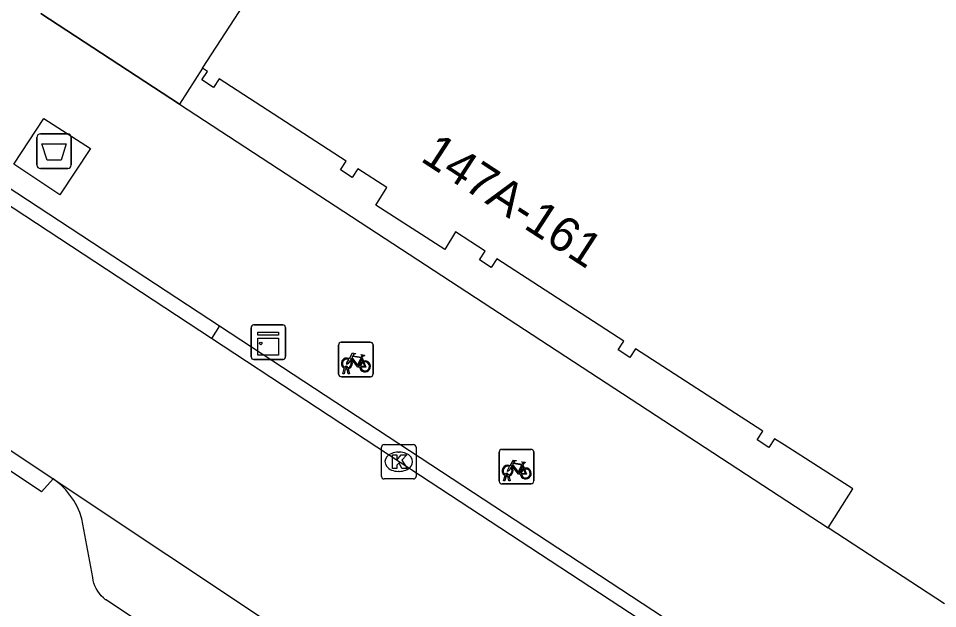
# Model space of a CAD drawing. Extents: x 159280 to 160375, y 384531 to 385872.
# Drawn here: x 160191.4 to 160218.04, y 384751.65 to 384768.76 of the extents above; entities that cross this region are included whole.
import ezdxf

# ---------------------------------------------------------------- set-up
doc = ezdxf.new("R2010")
doc.units = 0
for name, color, linetype in [('IMGEO_Afval_apart_plaats', 7, 'Continuous'), ('IMGEO_Fietsenrek', 7, 'Continuous'), ('IMGEO_Kast', 7, 'Continuous'), ('IMGEO_Kolk', 7, 'Continuous'), ('IMGEO_Pand', 7, 'Continuous'), ('IMGEO_Pand_nummerreeks', 7, 'Continuous'), ('IMGEO_Pand_overbouw', 7, 'Continuous'), ('IMGEO_Rijbaan_lokaal_open', 7, 'Continuous'), ('IMGEO_Voetpad_gesloten', 7, 'Continuous'), ('IMGEO_Voetpad_open', 7, 'Continuous')]:
    doc.layers.add(name, color=color, linetype=linetype)

msp = doc.modelspace()

# ---------------------------------------------------------------- linework, layer by layer
at = {"layer": 'IMGEO_Afval_apart_plaats'}
for p, q in [((160191.943, 384764.506), (160191.943, 384765.306)), ((160191.943, 384765.306), (160191.943, 384764.506)), ((160192.043, 384765.406), (160192.833, 384765.406)), ((160192.833, 384765.406), (160192.043, 384765.406)), ((160192.933, 384765.306), (160192.933, 384764.506)), ((160192.933, 384764.506), (160192.933, 384765.306)), ((160192.833, 384764.406), (160192.043, 384764.406)), ((160192.043, 384764.406), (160192.833, 384764.406))]:
    msp.add_line(p, q, dxfattribs=at)
msp.add_lwpolyline([(160192.086, 384765.12), (160192.79, 384765.12), (160192.641, 384764.65), (160192.235, 384764.65), (160192.086, 384765.12)], dxfattribs=at)
for centre, start, end in [((160192.043, 384765.306), 90, 180), ((160192.043, 384765.306), 90, 180), ((160192.833, 384765.306), 0, 90), ((160192.833, 384765.306), 360, 90), ((160192.043, 384764.506), 180, 270), ((160192.043, 384764.506), 180, 270), ((160192.833, 384764.506), 270, 0), ((160192.833, 384764.506), 270, 0)]:
    msp.add_arc(centre, 0.1, start, end, dxfattribs=at)
at = {"layer": 'IMGEO_Fietsenrek'}
for p, q in [((160200.682, 384758.442), (160200.682, 384759.283)), ((160200.682, 384759.283), (160200.682, 384758.442)), ((160200.757, 384759.367), (160201.598, 384759.367)), ((160201.598, 384759.367), (160200.757, 384759.367)), ((160201.682, 384759.292), (160201.682, 384758.451)), ((160201.682, 384758.451), (160201.682, 384759.292)), ((160201.369, 384758.916), (160201.405, 384758.821)), ((160200.809, 384758.451), (160200.848, 384758.611)), ((160200.878, 384758.599), (160200.843, 384758.451)), ((160200.92, 384758.623), (160200.919, 384758.627)), ((160200.961, 384758.451), (160200.927, 384758.593)), ((160200.951, 384758.634), (160200.952, 384758.627)), ((160200.959, 384758.597), (160200.994, 384758.451)), ((160201.607, 384758.367), (160200.766, 384758.367)), ((160200.766, 384758.367), (160201.607, 384758.367)), ((160200.843, 384758.451), (160200.809, 384758.451)), ((160200.994, 384758.451), (160200.961, 384758.451)), ((160205.414, 384756.262), (160206.255, 384756.262)), ((160206.255, 384756.262), (160205.414, 384756.262)), ((160205.339, 384755.337), (160205.339, 384756.178)), ((160205.339, 384756.178), (160205.339, 384755.337)), ((160206.339, 384756.187), (160206.339, 384755.346)), ((160206.339, 384755.346), (160206.339, 384756.187)), ((160206.026, 384755.811), (160206.062, 384755.716)), ((160205.466, 384755.346), (160205.505, 384755.506)), ((160205.535, 384755.494), (160205.5, 384755.346)), ((160205.577, 384755.518), (160205.576, 384755.522)), ((160205.618, 384755.346), (160205.584, 384755.488)), ((160205.608, 384755.529), (160205.609, 384755.522)), ((160205.616, 384755.492), (160205.651, 384755.346)), ((160206.264, 384755.262), (160205.423, 384755.262)), ((160205.423, 384755.262), (160206.264, 384755.262)), ((160205.5, 384755.346), (160205.466, 384755.346)), ((160205.651, 384755.346), (160205.618, 384755.346))]:
    msp.add_line(p, q, dxfattribs=at)
for points in [[(160201.016, 384758.841), (160200.964, 384758.751), (160200.924, 384758.726), (160200.925, 384758.773), (160200.98, 384758.867)], [(160200.995, 384758.893), (160201.09, 384759.057), (160201.176, 384759.043), (160201.178, 384759.034), (160201.122, 384759.023), (160201.095, 384758.978), (160201.351, 384758.937)], [(160201.291, 384758.649), (160201.241, 384758.649), (160201.05, 384758.9), (160201.031, 384758.868)], [(160201.338, 384758.912), (160201.081, 384758.953), (160201.064, 384758.924), (160201.231, 384758.704), (160201.338, 384758.912)], [(160201.386, 384758.814), (160201.356, 384758.891), (160201.247, 384758.673), (160201.29, 384758.673)], [(160201.351, 384758.937), (160201.376, 384758.986), (160201.37, 384758.99), (160201.347, 384758.994), (160201.335, 384759.001), (160201.334, 384759.004), (160201.336, 384759.009), (160201.431, 384758.994), (160201.433, 384758.984), (160201.423, 384758.971), (160201.411, 384758.965), (160201.397, 384758.971), (160201.369, 384758.916)], [(160201.32, 384758.673), (160201.44, 384758.672), (160201.396, 384758.786)], [(160201.416, 384758.793), (160201.471, 384758.648), (160201.321, 384758.648)], [(160205.652, 384755.788), (160205.747, 384755.952), (160205.833, 384755.938), (160205.835, 384755.929), (160205.779, 384755.918), (160205.752, 384755.873), (160206.008, 384755.832)], [(160205.673, 384755.736), (160205.621, 384755.646), (160205.581, 384755.621), (160205.582, 384755.668), (160205.637, 384755.762)], [(160205.948, 384755.544), (160205.898, 384755.544), (160205.707, 384755.795), (160205.688, 384755.763)], [(160205.995, 384755.807), (160205.738, 384755.848), (160205.721, 384755.819), (160205.888, 384755.599), (160205.995, 384755.807)], [(160206.043, 384755.709), (160206.013, 384755.786), (160205.904, 384755.568), (160205.947, 384755.568)], [(160205.977, 384755.568), (160206.097, 384755.567), (160206.053, 384755.681)], [(160206.073, 384755.688), (160206.128, 384755.543), (160205.978, 384755.543)], [(160206.008, 384755.832), (160206.033, 384755.881), (160206.027, 384755.885), (160206.004, 384755.889), (160205.992, 384755.896), (160205.991, 384755.899), (160205.993, 384755.904), (160206.088, 384755.889), (160206.09, 384755.879), (160206.08, 384755.866), (160206.068, 384755.86), (160206.054, 384755.866), (160206.026, 384755.811)]]:
    msp.add_lwpolyline(points, dxfattribs=at)
for centre, radius, start, end in [((160200.76, 384759.289), 0.0779, 92.4484, 184.2845), ((160200.76, 384759.289), 0.0779, 92.4484, 184.2845), ((160201.604, 384759.289), 0.0779, 2.4484, 94.2845), ((160201.604, 384759.289), 0.0779, 2.4484, 94.2845), ((160200.922, 384758.752), 0.159, 62.6766, 242.1369), ((160200.922, 384758.752), 0.129, 63.3192, 238.903), ((160200.922, 384758.752), 0.159, 283.5766, 46.6042), ((160200.902, 384758.623), 0.0499, 12.8025, 158.6934), ((160200.922, 384758.752), 0.159, 253.9967, 271.7867), ((160200.902, 384758.623), 0.0174, 12.8025, 163.4502), ((160200.922, 384758.752), 0.129, 253.415, 269.0204), ((160200.922, 384758.752), 0.129, 283.6043, 43.4302), ((160201.449, 384758.668), 0.159, 113.3408, 178.3217), ((160201.449, 384758.668), 0.159, 187.0065, 105.7708), ((160201.449, 384758.668), 0.129, 113.923, 177.9556), ((160201.449, 384758.668), 0.129, 188.6715, 104.5883), ((160200.76, 384758.445), 0.0779, 182.4484, 274.2845), ((160200.76, 384758.445), 0.0779, 182.4484, 274.2845), ((160201.604, 384758.445), 0.0779, 272.4484, 4.2845), ((160201.604, 384758.445), 0.0779, 272.4484, 4.2845), ((160205.417, 384756.184), 0.0779, 92.4484, 184.2845), ((160205.417, 384756.184), 0.0779, 92.4484, 184.2845), ((160206.261, 384756.184), 0.0779, 2.4484, 94.2845), ((160206.261, 384756.184), 0.0779, 2.4484, 94.2845), ((160205.579, 384755.647), 0.159, 62.6766, 242.1369), ((160205.579, 384755.647), 0.129, 63.3192, 238.903), ((160205.579, 384755.647), 0.129, 283.6043, 43.4302), ((160205.579, 384755.647), 0.159, 283.5766, 46.6042), ((160206.106, 384755.563), 0.159, 113.3408, 178.3217), ((160206.106, 384755.563), 0.159, 187.0065, 105.7708), ((160206.106, 384755.563), 0.129, 113.923, 177.9556), ((160206.106, 384755.563), 0.129, 188.6715, 104.5883), ((160205.559, 384755.518), 0.0499, 12.8025, 158.6934), ((160205.579, 384755.647), 0.159, 253.9967, 271.7867), ((160205.559, 384755.518), 0.0174, 12.8025, 163.4502), ((160205.579, 384755.647), 0.129, 253.415, 269.0204), ((160205.417, 384755.34), 0.0779, 182.4484, 274.2845), ((160205.417, 384755.34), 0.0779, 182.4484, 274.2845), ((160206.261, 384755.34), 0.0779, 272.4484, 4.2845), ((160206.261, 384755.34), 0.0779, 272.4484, 4.2845)]:
    msp.add_arc(centre, radius, start, end, dxfattribs=at)
at = {"layer": 'IMGEO_Kast'}
for p, q in [((160198.147, 384758.946), (160198.147, 384759.787)), ((160198.147, 384759.787), (160198.147, 384758.946)), ((160198.222, 384759.871), (160199.063, 384759.871)), ((160199.063, 384759.871), (160198.222, 384759.871)), ((160199.147, 384759.796), (160199.147, 384758.955)), ((160199.147, 384758.955), (160199.147, 384759.796)), ((160199.072, 384758.871), (160198.231, 384758.871)), ((160198.231, 384758.871), (160199.072, 384758.871))]:
    msp.add_line(p, q, dxfattribs=at)
for points in [[(160198.342, 384759.661), (160198.942, 384759.661), (160198.942, 384759.576), (160198.342, 384759.576), (160198.342, 384759.661)], [(160198.342, 384759.486), (160198.942, 384759.486), (160198.942, 384758.997), (160198.342, 384758.997), (160198.342, 384759.486)]]:
    msp.add_lwpolyline(points, dxfattribs=at)
msp.add_circle((160198.426, 384759.335), 0.0377, dxfattribs=at)
for centre, start, end in [((160198.225, 384759.793), 92.4484, 184.2845), ((160198.225, 384759.793), 92.4484, 184.2845), ((160199.069, 384759.793), 2.4484, 94.2845), ((160199.069, 384759.793), 2.4484, 94.2845), ((160198.225, 384758.949), 182.4484, 274.2845), ((160198.225, 384758.949), 182.4484, 274.2845), ((160199.069, 384758.949), 272.4484, 4.2845), ((160199.069, 384758.949), 272.4484, 4.2845)]:
    msp.add_arc(centre, 0.0779, start, end, dxfattribs=at)
at = {"layer": 'IMGEO_Kolk'}
for p, q in [((160201.926, 384755.478), (160201.926, 384756.33)), ((160202.001, 384756.404), (160202.853, 384756.404)), ((160202.927, 384756.33), (160202.927, 384755.478)), ((160202.414, 384756.184), (160202.439, 384756.184)), ((160202.853, 384755.404), (160202.001, 384755.404)), ((160202.437, 384755.624), (160202.412, 384755.624))]:
    msp.add_line(p, q, dxfattribs=at)
for points in [[(160201.926, 384755.478), (160201.926, 384756.33)], [(160202.001, 384756.404), (160202.853, 384756.404)], [(160202.927, 384756.33), (160202.927, 384755.478)], [(160202.247, 384756.104), (160202.37, 384756.104), (160202.37, 384755.953), (160202.5, 384756.104), (160202.664, 384756.104), (160202.518, 384755.953), (160202.671, 384755.704), (160202.519, 384755.704), (160202.434, 384755.868), (160202.37, 384755.801), (160202.37, 384755.704), (160202.247, 384755.704), (160202.247, 384756.104)], [(160202.853, 384755.404), (160202.001, 384755.404)]]:
    msp.add_lwpolyline(points, dxfattribs=at)
for centre, start, end in [((160202.003, 384756.328), 91.552, 178.448), ((160202.003, 384756.328), 91.552, 178.448), ((160202.851, 384756.328), 1.552, 88.448), ((160202.851, 384756.328), 1.552, 88.448), ((160202.003, 384755.48), 181.552, 268.448), ((160202.003, 384755.48), 181.552, 268.448), ((160202.851, 384755.48), 271.552, 358.448), ((160202.851, 384755.48), 271.552, 358.448)]:
    msp.add_arc(centre, 0.0765, start, end, dxfattribs=at)
for centre, major_axis, ratio, start_param, end_param in [((160202.413, 384755.904), (-0.387, 0.002), 0.722429, 4.712389, 7.853982), ((160202.438, 384755.904), (-0.39, 0.002), 0.717154, 1.570796, 4.712389)]:
    msp.add_ellipse(centre, major_axis=major_axis, ratio=ratio, start_param=start_param, end_param=end_param, dxfattribs=at)
at = {"layer": 'IMGEO_Pand'}
for points in [[(160196.744, 384767.31), (160202.968, 384776.901)], [(160218.236, 384751.782), (160214.868, 384753.983), (160215.586, 384755.116), (160213.59, 384756.393), (160213.318, 384756.57), (160213.152, 384756.314), (160212.813, 384756.535), (160212.978, 384756.79), (160209.288, 384759.181), (160209.123, 384758.927), (160208.784, 384759.148), (160208.949, 384759.401), (160205.268, 384761.786), (160205.104, 384761.535), (160204.765, 384761.755), (160204.928, 384762.007), (160204.067, 384762.564), (160203.762, 384762.054), (160201.76, 384763.344), (160202.085, 384763.849), (160201.242, 384764.395), (160201.08, 384764.145), (160200.74, 384764.366), (160200.902, 384764.616), (160197.221, 384767.001), (160197.06, 384766.752), (160196.72, 384766.973), (160196.882, 384767.221), (160196.744, 384767.31)]]:
    msp.add_lwpolyline(points, dxfattribs=at)
at = {"layer": 'IMGEO_Pand_overbouw'}
msp.add_lwpolyline([(160192.05, 384768.896), (160196.069, 384766.27), (160214.868, 384753.983), (160215.586, 384755.116), (160213.59, 384756.393), (160213.318, 384756.57), (160213.152, 384756.314), (160212.813, 384756.535), (160212.978, 384756.79), (160209.288, 384759.181), (160209.123, 384758.927), (160208.784, 384759.148), (160208.949, 384759.401), (160205.268, 384761.786), (160205.104, 384761.535), (160204.765, 384761.755), (160204.928, 384762.007), (160204.067, 384762.564), (160203.762, 384762.054), (160201.76, 384763.344), (160202.085, 384763.849), (160201.242, 384764.395), (160201.08, 384764.145), (160200.74, 384764.366), (160200.902, 384764.616), (160197.221, 384767.001), (160197.06, 384766.752), (160196.72, 384766.973), (160196.882, 384767.221), (160196.744, 384767.31), (160202.968, 384776.901)], dxfattribs=at)
at = {"layer": 'IMGEO_Rijbaan_lokaal_open'}
for points in [[(160197.002, 384759.475), (160183.098, 384768.61)], [(160214.533, 384747.969), (160211.437, 384750), (160202.471, 384755.882), (160197.002, 384759.475)], [(160188.455, 384758.048), (160192.41, 384755.413)], [(160192.41, 384755.413), (160218.675, 384737.923)]]:
    msp.add_lwpolyline(points, dxfattribs=at)
at = {"layer": 'IMGEO_Voetpad_gesloten'}
msp.add_lwpolyline([(160193.498, 384764.983), (160192.602, 384763.642), (160191.275, 384764.531), (160192.139, 384765.858), (160193.498, 384764.983)], dxfattribs=at)
at = {"layer": 'IMGEO_Voetpad_open'}
for points in [[(160183.098, 384768.61), (160183.311, 384768.977), (160197.229, 384759.846)], [(160196.744, 384767.31), (160196.069, 384766.27), (160192.05, 384768.896)], [(160197.229, 384759.846), (160197.002, 384759.475)], [(160197.229, 384759.846), (160212.236, 384750), (160214.774, 384748.335)], [(160192.41, 384755.413), (160192.076, 384755.036), (160188.196, 384757.62), (160188.455, 384758.048)], [(160214.623, 384738.374), (160204.836, 384744.708), (160196.799, 384750), (160193.945, 384751.896), (160193.933, 384751.904), (160193.867, 384751.958), (160193.807, 384752.018), (160193.751, 384752.082), (160193.702, 384752.152), (160193.659, 384752.225), (160193.623, 384752.302), (160193.593, 384752.382), (160193.572, 384752.464), (160193.557, 384752.548), (160193.246, 384754.245), (160193.183, 384754.429), (160193.104, 384754.607), (160193.009, 384754.777), (160192.899, 384754.938), (160192.775, 384755.089), (160192.639, 384755.227), (160192.491, 384755.353), (160192.41, 384755.413)]]:
    msp.add_lwpolyline(points, dxfattribs=at)

# ---------------------------------------------------------------- texts
at = {"layer": 'IMGEO_Pand_nummerreeks'}
msp.add_text('147A-161', height=1, rotation=326.9518, dxfattribs=at).set_placement((160203.023, 384764.641))

doc.saveas('drawing.dxf')
